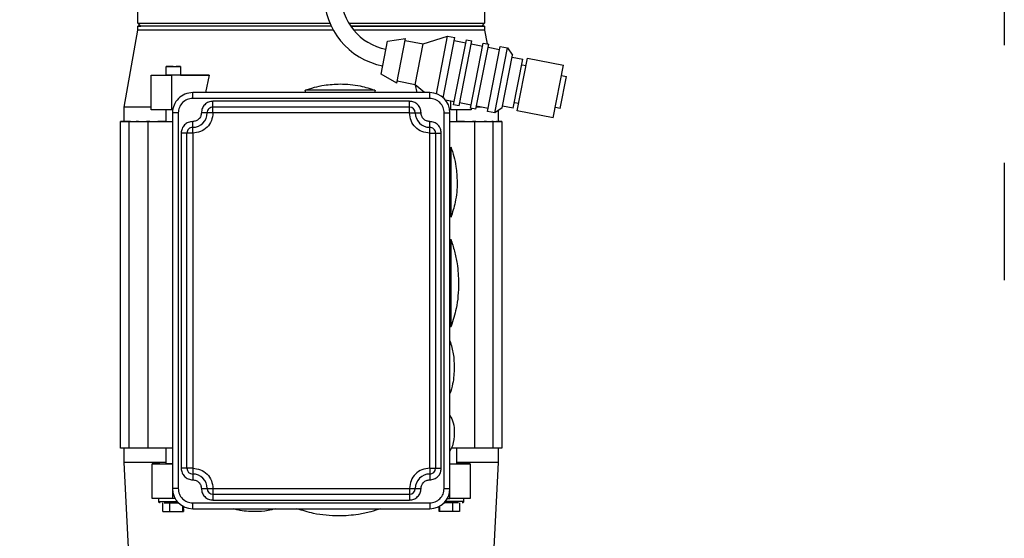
# Model space of a CAD drawing. Header units: inches. Extents: x 170 to 312, y 215 to 248.
# Tile 361 of 529: x 255.691 to 256.529, y 223.821 to 224.263. Entities that reach past the tile are written whole.
import ezdxf

# ---------------------------------------------------------------- set-up
doc = ezdxf.new("R2010")
doc.units = ezdxf.units.IN
doc.header["$LTSCALE"] = 0.25
doc.header["$MEASUREMENT"] = 0
doc.linetypes.add('PHANTOM2', pattern=[1.25, 0.625, -0.125, 0.125, -0.125, 0.125, -0.125])
for name, color, linetype in [('ANNOTATIONS', 1, 'Continuous'), ('HIDDEN', 6, 'PHANTOM2'), ('MOTOR RH', 7, 'Continuous')]:
    doc.layers.add(name, color=color, linetype=linetype)
doc.styles.add('ARIAL', font='arial.ttf', dxfattribs={"height": 0.09375})
doc.dimstyles.new('STANDARD$0', dxfattribs={"dimtxt": 0.09375, "dimasz": 0.09375, "dimexe": 0.03125, "dimexo": 0.046875, "dimgap": 0.09, "dimtad": 0, "dimtih": 1, "dimtoh": 1, "dimdec": 4, "dimzin": 0, "dimdsep": 46, "dimtxsty": 'ARIAL', "dimcen": 0.09, "dimadec": 0, "dimazin": 0, "dimtfac": 1, "dimtdec": 4, "dimtofl": 0, "dimtmove": 0, "dimatfit": 1, "dimfxl": 1, "dimtolj": 1, "dimtzin": 0, "dimarcsym": 0})

# ---------------------------------------------------------------- blocks, each defined once
blk = doc.blocks.new('*D221')
at = {"layer": 'ANNOTATIONS', "color": 0, "lineweight": -2, "transparency": 16777216}
for p, q in [((255.20923, 223.81866), (255.20923, 225.26652)), ((256.29442, 224.66544), (256.29442, 225.26652)), ((255.30298, 225.23527), (255.51644, 225.23527)), ((256.20067, 225.23527), (256.08666, 225.23527))]:
    blk.add_line(p, q, dxfattribs=at)
at = {"layer": 'ANNOTATIONS', "color": 0, "transparency": 16777216}
for points in [[(255.30298, 225.25089), (255.30298, 225.21964), (255.20923, 225.23527)], [(256.20067, 225.25089), (256.20067, 225.21964), (256.29442, 225.23527)]]:
    blk.add_solid(points, dxfattribs=at)
at = {"layer": 'defpoints', "color": 0, "transparency": 16777216}
for p in [(255.20923, 225.23527), (256.29442, 224.61856), (255.20923, 223.77179)]:
    blk.add_point(p, dxfattribs=at)
at = {"layer": 'ANNOTATIONS', "color": 0, "transparency": 16777216, "insert": (255.80155, 225.23527), "char_height": 0.09375, "attachment_point": 5, "style": 'ARIAL'}
blk.add_mtext('\\A1;16 1/8"', dxfattribs=at)
blk = doc.blocks.new('*D222')
at = {"layer": 'ANNOTATIONS', "color": 0, "lineweight": -2, "transparency": 16777216}
for p, q in [((255.20923, 223.81866), (255.20923, 225.5464)), ((256.52927, 225.10012), (256.52927, 225.5464)), ((255.30298, 225.51515), (255.58414, 225.51515)), ((256.43552, 225.51515), (256.15436, 225.51515))]:
    blk.add_line(p, q, dxfattribs=at)
at = {"layer": 'ANNOTATIONS', "color": 0, "transparency": 16777216}
for points in [[(255.30298, 225.53078), (255.30298, 225.49953), (255.20923, 225.51515)], [(256.43552, 225.53078), (256.43552, 225.49953), (256.52927, 225.51515)]]:
    blk.add_solid(points, dxfattribs=at)
at = {"layer": 'defpoints', "color": 0, "transparency": 16777216}
for p in [(255.20923, 225.51515), (256.52927, 225.05324), (255.20923, 223.77179)]:
    blk.add_point(p, dxfattribs=at)
at = {"layer": 'ANNOTATIONS', "color": 0, "transparency": 16777216, "insert": (255.86925, 225.51515), "char_height": 0.09375, "attachment_point": 5, "style": 'ARIAL'}
blk.add_mtext('\\A1;18 1/2"', dxfattribs=at)

msp = doc.modelspace()

# ---------------------------------------------------------------- linework, layer by layer
at = {"layer": 'HIDDEN'}
msp.add_line((256.52927, 225.05324), (256.52927, 224.02255), dxfattribs=at)
at = {"layer": 'MOTOR RH'}
for p, q in [((255.79159, 224.25948), (255.79159, 224.27548)), ((256.08687, 224.27548), (256.08687, 224.25948)), ((255.79405, 224.25703), (255.79159, 224.25948)), ((255.79159, 224.25948), (255.95515, 224.25948)), ((255.97127, 224.25948), (256.08687, 224.25948)), ((256.08687, 224.25948), (256.0844, 224.25702)), ((255.78002, 224.18813), (255.79159, 224.25372)), ((255.79159, 224.25372), (255.79159, 224.25703)), ((256.08686, 224.25702), (256.08686, 224.25371)), ((256.08686, 224.25371), (256.08893, 224.24199)), ((255.99874, 224.21629), (256.00422, 224.24431)), ((256.00422, 224.24431), (256.01942, 224.24648)), ((256.01201, 224.20855), (256.01942, 224.24648)), ((256.01912, 224.24492), (256.03445, 224.24192)), ((256.02765, 224.20712), (256.03445, 224.24192)), ((256.03445, 224.24192), (256.05538, 224.24855)), ((256.04578, 224.19946), (256.05538, 224.24855)), ((256.0515, 224.19612), (256.06151, 224.24735)), ((256.05538, 224.24855), (256.06151, 224.24735)), ((256.06048, 224.18998), (256.07133, 224.24543)), ((256.061, 224.24471), (256.07081, 224.24279)), ((256.06508, 224.18908), (256.07593, 224.24453)), ((256.07133, 224.24543), (256.07593, 224.24453)), ((256.0749, 224.18716), (256.08574, 224.24261)), ((256.07541, 224.24189), (256.08523, 224.23997)), ((256.08574, 224.24261), (256.09034, 224.24171)), ((256.0795, 224.18626), (256.09034, 224.24171)), ((256.08931, 224.18433), (256.10016, 224.2398)), ((256.08983, 224.23907), (256.09964, 224.23715)), ((256.09545, 224.18313), (256.10629, 224.2386)), ((256.10016, 224.2398), (256.10629, 224.2386)), ((256.10629, 224.2386), (256.11055, 224.23227)), ((256.10177, 224.18739), (256.11055, 224.23227)), ((256.11024, 224.23071), (256.11944, 224.22891)), ((256.11128, 224.18715), (256.11944, 224.22891)), ((256.11465, 224.18487), (256.12343, 224.22976)), ((256.12343, 224.22976), (256.1541, 224.22376)), ((255.81563, 224.21519), (255.81563, 224.22257)), ((255.82793, 224.22257), (255.82793, 224.21519)), ((256.11853, 224.22423), (256.12221, 224.22351)), ((256.14532, 224.17887), (256.1541, 224.22376)), ((255.80294, 224.18567), (255.80294, 224.21519)), ((255.80294, 224.21519), (255.82034, 224.21519)), ((255.80294, 224.21519), (255.81153, 224.21519)), ((255.81153, 224.21519), (255.81563, 224.21519)), ((255.82034, 224.21519), (255.82034, 224.18566)), ((255.85239, 224.21519), (255.82034, 224.21519)), ((255.85239, 224.21519), (255.8491, 224.20043)), ((256.01201, 224.20855), (255.99874, 224.21629)), ((256.02765, 224.20712), (256.01231, 224.21012)), ((256.15125, 224.1869), (256.15657, 224.21409)), ((256.15237, 224.21491), (256.15657, 224.21409)), ((255.83834, 224.1955), (255.83834, 224.20043)), ((256.04011, 224.20042), (255.83834, 224.20043)), ((255.83834, 224.20043), (255.83834, 224.20043)), ((255.9343, 224.20042), (255.9343, 224.20259)), ((255.99336, 224.20259), (255.99336, 224.20042)), ((256.03571, 224.20042), (256.02765, 224.20712)), ((256.02935, 224.20042), (256.02791, 224.2069)), ((256.04011, 224.1955), (256.04011, 224.20042)), ((256.04011, 224.20042), (256.04011, 224.20042)), ((256.04011, 224.1955), (255.83834, 224.1955)), ((255.85556, 224.1832), (255.85556, 224.19304)), ((256.02289, 224.19304), (255.85556, 224.19304)), ((256.02289, 224.1832), (256.02289, 224.19304)), ((256.061, 224.19262), (256.05345, 224.19409)), ((256.05811, 224.18566), (256.05811, 224.19318)), ((256.07541, 224.1898), (256.0656, 224.19172)), ((256.11587, 224.19112), (256.11219, 224.19184)), ((255.78002, 224.17582), (255.78002, 224.18813)), ((255.82034, 224.18566), (255.80294, 224.18567)), ((255.81563, 224.17582), (255.81563, 224.18567)), ((255.82129, 224.18566), (255.82034, 224.18566)), ((255.82112, 224.1832), (255.82111, 223.86332)), ((255.82112, 224.1832), (255.82112, 224.1832)), ((255.82604, 224.1832), (255.82603, 223.86332)), ((255.85064, 224.1832), (255.85064, 224.1832)), ((255.85556, 224.18812), (255.85556, 224.18812)), ((256.02289, 224.18812), (255.85556, 224.18812)), ((256.02289, 224.1832), (255.85556, 224.1832)), ((256.02289, 224.18812), (256.02289, 224.18812)), ((256.02781, 224.1832), (256.02781, 224.1832)), ((256.05241, 223.86332), (256.05241, 224.1832)), ((256.05811, 224.18566), (256.05716, 224.18566)), ((256.05733, 223.86332), (256.05734, 224.1832)), ((256.05734, 224.1832), (256.05734, 224.1832)), ((256.07551, 224.18566), (256.05811, 224.18566)), ((256.06508, 224.18908), (256.06048, 224.18998)), ((256.06282, 224.18566), (256.06282, 224.17582)), ((256.0795, 224.18626), (256.0749, 224.18716)), ((256.07551, 224.18704), (256.07551, 224.18566)), ((256.08398, 224.18812), (256.07986, 224.18812)), ((256.08983, 224.18698), (256.08001, 224.1889)), ((256.09545, 224.18313), (256.08931, 224.18433)), ((256.10177, 224.18739), (256.09545, 224.18313)), ((256.09843, 224.18514), (256.09843, 224.17582)), ((256.11128, 224.18715), (256.10208, 224.18895)), ((256.14532, 224.17887), (256.11465, 224.18487)), ((256.15125, 224.1869), (256.14705, 224.18772)), ((255.77682, 224.17582), (255.77682, 224.17582)), ((255.77682, 224.17583), (255.78002, 224.17583)), ((255.77682, 224.17582), (255.77682, 224.17583)), ((255.78002, 224.17583), (255.77682, 224.17583)), ((255.77682, 224.17583), (255.77682, 224.17583)), ((255.77682, 224.17583), (255.78002, 224.17583)), ((255.77682, 224.17583), (255.77682, 224.17583)), ((255.77682, 224.17583), (255.77682, 224.17583)), ((255.77682, 224.17583), (255.77682, 224.17583)), ((255.77682, 224.17583), (255.78002, 224.17583)), ((255.77682, 224.17583), (255.77682, 224.17583)), ((255.77682, 224.17583), (255.77682, 224.17583)), ((255.77682, 224.17583), (255.77682, 224.17583)), ((255.77682, 224.17583), (255.77682, 224.17583)), ((255.77682, 224.17582), (255.81547, 224.17582)), ((255.77682, 223.89777), (255.77682, 224.17582)), ((255.77682, 224.17582), (255.77682, 224.17582)), ((255.77682, 224.17582), (255.77682, 224.17582)), ((255.77682, 224.17582), (255.77682, 224.17582)), ((255.77682, 224.17582), (255.79208, 224.17582)), ((255.77682, 224.17582), (255.77682, 224.17582)), ((255.77682, 224.17582), (255.77682, 224.17582)), ((255.78419, 224.17582), (255.77682, 224.17582)), ((255.77682, 224.17582), (255.77682, 224.17582)), ((255.77682, 224.17582), (255.77682, 224.17582)), ((255.77682, 224.17582), (255.77682, 224.17582)), ((255.78004, 224.17582), (255.78004, 224.17582)), ((255.78147, 224.17582), (255.78088, 224.17582)), ((255.78147, 224.17582), (255.78147, 224.17582)), ((255.78542, 224.17582), (255.78419, 224.17582)), ((255.7842, 223.89777), (255.78421, 224.17582)), ((255.78421, 224.17582), (255.78421, 224.17582)), ((255.78542, 224.17582), (255.78542, 224.17582)), ((255.79208, 224.17582), (255.79014, 224.17582)), ((255.79208, 224.17582), (255.79208, 224.17582)), ((255.80185, 224.17582), (255.79909, 224.17582)), ((255.80035, 223.89777), (255.80036, 224.17582)), ((255.80036, 224.17582), (255.80036, 224.17582)), ((255.80036, 224.17582), (255.82112, 224.17582)), ((255.80185, 224.17582), (255.80185, 224.17582)), ((255.81563, 224.17582), (255.80865, 224.17582)), ((255.81069, 224.17582), (255.81069, 224.17582)), ((255.81547, 224.17582), (255.81164, 224.17582)), ((255.81547, 224.17582), (255.81547, 224.17582)), ((255.83834, 224.1709), (255.83834, 224.17582)), ((256.04011, 224.16597), (256.04011, 224.17582)), ((256.05734, 224.17582), (256.0781, 224.17582)), ((256.06282, 224.17582), (256.06776, 224.17582)), ((256.0698, 224.17582), (256.06282, 224.17582)), ((256.06298, 224.17582), (256.06298, 224.17582)), ((256.06681, 224.17582), (256.06298, 224.17582)), ((256.06298, 224.17582), (256.10163, 224.17582)), ((256.06776, 224.17582), (256.06776, 224.17582)), ((256.0766, 224.17582), (256.0766, 224.17582)), ((256.07936, 224.17582), (256.0766, 224.17582)), ((256.0781, 224.17582), (256.07809, 223.89777)), ((256.0781, 224.17582), (256.0781, 224.17582)), ((256.08637, 224.17582), (256.08637, 224.17582)), ((256.08831, 224.17582), (256.08637, 224.17582)), ((256.08637, 224.17582), (256.10163, 224.17582)), ((256.09303, 224.17582), (256.09303, 224.17582)), ((256.09426, 224.17582), (256.09303, 224.17582)), ((256.09424, 223.89777), (256.09425, 224.17582)), ((256.09425, 224.17582), (256.09425, 224.17582)), ((256.09698, 224.17582), (256.09698, 224.17582)), ((256.09757, 224.17582), (256.09698, 224.17582)), ((256.09698, 224.17582), (256.10163, 224.17582)), ((256.09841, 224.17582), (256.09841, 224.17582)), ((256.10163, 224.17582), (256.09843, 224.17582)), ((256.09843, 224.17582), (256.10163, 224.17582)), ((256.10163, 224.17582), (256.10162, 223.89777)), ((256.10163, 224.17582), (256.10163, 224.17582)), ((256.10163, 224.17582), (256.10163, 224.17582)), ((256.10163, 224.17582), (256.10163, 224.17582)), ((256.10163, 224.17582), (256.10163, 224.17582)), ((256.10163, 224.17582), (256.10163, 224.17582)), ((256.10163, 224.17582), (256.10163, 224.17582)), ((256.10163, 224.17582), (256.10163, 224.17582)), ((256.10163, 224.17582), (256.10163, 224.17582)), ((256.10163, 224.17582), (256.10163, 224.17582)), ((256.10163, 224.17582), (256.10163, 224.17582)), ((256.10163, 224.17582), (256.10163, 224.17582)), ((256.10163, 224.17582), (256.10163, 224.17582)), ((255.83834, 224.16598), (255.83834, 224.1709)), ((255.83834, 224.1709), (255.83834, 224.1709)), ((256.04011, 224.1709), (256.04011, 224.1709)), ((255.8285, 224.16598), (255.82849, 223.88054)), ((255.83341, 223.88054), (255.83342, 224.16598)), ((255.83342, 224.16598), (255.83342, 224.16598)), ((255.83834, 224.16598), (255.83834, 223.88054)), ((256.04011, 223.88054), (256.04011, 224.16597)), ((256.04503, 224.16597), (256.04503, 223.88054)), ((256.04503, 224.16597), (256.04503, 224.16597)), ((256.04995, 223.88054), (256.04995, 224.16597)), ((256.05734, 224.15367), (256.05827, 224.15367)), ((256.05827, 224.09462), (256.05827, 224.15367)), ((256.05827, 224.09462), (256.05733, 224.09462)), ((256.05733, 224.07493), (256.05823, 224.07493)), ((256.05823, 224.00111), (256.05823, 224.07493)), ((256.05823, 224.00111), (256.05733, 224.00111)), ((255.80035, 223.89777), (255.77682, 223.89777)), ((255.78002, 223.88547), (255.78002, 223.89777)), ((255.82111, 223.89777), (255.80035, 223.89777)), ((255.81562, 223.88424), (255.81562, 223.89777)), ((256.07809, 223.89777), (256.05851, 223.89777)), ((256.06282, 223.89777), (256.06282, 223.88423)), ((256.10162, 223.89777), (256.07809, 223.89777)), ((256.09842, 223.89777), (256.09842, 223.88547)), ((255.7842, 223.80181), (255.78002, 223.88547)), ((255.8038, 223.85471), (255.80381, 223.88424)), ((255.80381, 223.88424), (255.8212, 223.88424)), ((255.81039, 223.88424), (255.80381, 223.88424)), ((255.81039, 223.88424), (255.81562, 223.88424)), ((256.05724, 223.88423), (256.07464, 223.88423)), ((256.06805, 223.88423), (256.06282, 223.88423)), ((256.07464, 223.88423), (256.06805, 223.88423)), ((256.07464, 223.88423), (256.07464, 223.85471)), ((256.09842, 223.88547), (256.09424, 223.8018)), ((255.83834, 223.88054), (255.83834, 223.8707)), ((256.04011, 223.88054), (256.04011, 223.8707)), ((255.8212, 223.86153), (255.8212, 223.85471)), ((255.85556, 223.86332), (256.02288, 223.86332)), ((255.85556, 223.86332), (255.85556, 223.85348)), ((255.85556, 223.8584), (256.02288, 223.8584)), ((256.02288, 223.86332), (256.02288, 223.85347)), ((256.05724, 223.85471), (256.05724, 223.86153)), ((255.8212, 223.85471), (255.8038, 223.85471)), ((255.80947, 223.85225), (255.80947, 223.85471)), ((255.81294, 223.84364), (255.81294, 223.85102)), ((255.81882, 223.84364), (255.81882, 223.85102)), ((255.82342, 223.85471), (255.8212, 223.85471)), ((255.82961, 223.84847), (255.82961, 223.84364)), ((255.83027, 223.84844), (255.83038, 223.84364)), ((255.83833, 223.85102), (256.04011, 223.85101)), ((255.83833, 223.8461), (255.83833, 223.85102)), ((255.85556, 223.85348), (256.02288, 223.85347)), ((256.04011, 223.85101), (256.04011, 223.84609)), ((256.04806, 223.84363), (256.04817, 223.84838)), ((256.04884, 223.84363), (256.04884, 223.84847)), ((256.05502, 223.85471), (256.05724, 223.85471)), ((256.07464, 223.85471), (256.05724, 223.85471)), ((256.05962, 223.85102), (256.05962, 223.84363)), ((256.0655, 223.85102), (256.0655, 223.84363)), ((256.06897, 223.85471), (256.06897, 223.85225)), ((255.81882, 223.84364), (255.82961, 223.84364)), ((255.82961, 223.84364), (255.83038, 223.84364)), ((255.83833, 223.8461), (256.04011, 223.84609)), ((256.04884, 223.84363), (256.04806, 223.84363)), ((256.05962, 223.84363), (256.04884, 223.84363))]:
    msp.add_line(p, q, dxfattribs=at)
at = {"layer": 'MOTOR RH', "flags": 128}
for points in [[(255.958, 224.25371), (255.95053, 224.25371), (255.93923, 224.25371), (255.92793, 224.25371), (255.91669, 224.25371), (255.90559, 224.25371), (255.89468, 224.25371), (255.88404, 224.25371), (255.87372, 224.25371), (255.86378, 224.25371), (255.85429, 224.25371), (255.84529, 224.25371), (255.83685, 224.25371), (255.82901, 224.25371), (255.82181, 224.25371), (255.8153, 224.25371), (255.80953, 224.25371), (255.80451, 224.25372), (255.80028, 224.25372), (255.79687, 224.25372), (255.79429, 224.25372), (255.79256, 224.25372), (255.7917, 224.25372), (255.79159, 224.25372)], [(255.95628, 224.25702), (255.95053, 224.25702), (255.93923, 224.25702), (255.92793, 224.25702), (255.91669, 224.25702), (255.90559, 224.25702), (255.89468, 224.25702), (255.88404, 224.25702), (255.87372, 224.25702), (255.86378, 224.25702), (255.85429, 224.25702), (255.84529, 224.25702), (255.83685, 224.25702), (255.82901, 224.25702), (255.82181, 224.25702), (255.8153, 224.25702), (255.80953, 224.25702), (255.80451, 224.25702), (255.80028, 224.25702), (255.79687, 224.25702), (255.79429, 224.25703), (255.79256, 224.25703), (255.7917, 224.25703), (255.79256, 224.25703), (255.79405, 224.25703)], [(256.0844, 224.25702), (256.08589, 224.25702), (256.08676, 224.25702), (256.08589, 224.25702), (256.08416, 224.25702), (256.08159, 224.25702), (256.07817, 224.25702), (256.07395, 224.25702), (256.06893, 224.25702), (256.06315, 224.25702), (256.05664, 224.25702), (256.04945, 224.25702), (256.0416, 224.25702), (256.03316, 224.25702), (256.02417, 224.25702), (256.01467, 224.25702), (256.00474, 224.25702), (255.99442, 224.25702), (255.98377, 224.25702), (255.97287, 224.25702), (255.97286, 224.25702)], [(256.08686, 224.25371), (256.08676, 224.25371), (256.08589, 224.25371), (256.08416, 224.25371), (256.08159, 224.25371), (256.07817, 224.25371), (256.07395, 224.25371), (256.06893, 224.25371), (256.06315, 224.25371), (256.05664, 224.25371), (256.04945, 224.25371), (256.0416, 224.25371), (256.03316, 224.25371), (256.02417, 224.25371), (256.01467, 224.25371), (256.00474, 224.25371), (255.99442, 224.25371), (255.98377, 224.25371), (255.97536, 224.25371)], [(255.82178, 224.22257), (255.81943, 224.22257), (255.81743, 224.22257), (255.8161, 224.22257), (255.81563, 224.22257), (255.8161, 224.22257), (255.81743, 224.22257), (255.81943, 224.22257), (255.82414, 224.22257)], [(255.82178, 224.22257), (255.82414, 224.22257), (255.82613, 224.22257), (255.82746, 224.22257), (255.82793, 224.22257), (255.82746, 224.22257), (255.82613, 224.22257), (255.82414, 224.22257)], [(255.82178, 224.21519), (255.81943, 224.21519), (255.81743, 224.21519), (255.8161, 224.21519), (255.81563, 224.21519)], [(255.82793, 224.21519), (255.82746, 224.21519), (255.82613, 224.21519), (255.82414, 224.21519), (255.82178, 224.21519)], [(255.82793, 224.21519), (255.83003, 224.21519), (255.83528, 224.21519), (255.84077, 224.21519), (255.84648, 224.21519), (255.85239, 224.21519)], [(255.99336, 224.20259), (255.99291, 224.20259), (255.99158, 224.20259), (255.9894, 224.20259), (255.98645, 224.20259), (255.98281, 224.20259), (255.9786, 224.20259), (255.97393, 224.20259), (255.96896, 224.20259), (255.96383, 224.20259), (255.9587, 224.20259), (255.95373, 224.20259), (255.94907, 224.20259), (255.94485, 224.20259), (255.94121, 224.20259), (255.93826, 224.20259), (255.93609, 224.20259), (255.93475, 224.20259), (255.9343, 224.20259)], [(255.80294, 224.18813), (255.79708, 224.18813), (255.79193, 224.18813), (255.78768, 224.18813), (255.78434, 224.18813), (255.78195, 224.18813), (255.78051, 224.18813), (255.78002, 224.18813)], [(255.82604, 224.1832), (255.82508, 224.1832), (255.82415, 224.1832), (255.8233, 224.1832), (255.82256, 224.1832), (255.82194, 224.1832), (255.82149, 224.1832), (255.82121, 224.1832), (255.82112, 224.1832)], [(255.85074, 224.1832), (255.85055, 224.1832), (255.85027, 224.1832), (255.84981, 224.1832), (255.8492, 224.1832), (255.84846, 224.1832), (255.84761, 224.1832), (255.84668, 224.1832), (255.84572, 224.1832)], [(255.85556, 224.1832), (255.8546, 224.1832), (255.85368, 224.1832), (255.85283, 224.1832), (255.85208, 224.1832), (255.85147, 224.1832), (255.85102, 224.1832), (255.85074, 224.1832)], [(256.02289, 224.1832), (256.02385, 224.1832), (256.02477, 224.1832), (256.02562, 224.1832), (256.02637, 224.1832), (256.02698, 224.1832), (256.02743, 224.1832), (256.02771, 224.1832), (256.02781, 224.1832)], [(256.02781, 224.1832), (256.0279, 224.1832), (256.02818, 224.1832), (256.02864, 224.1832), (256.02925, 224.1832), (256.03, 224.1832), (256.03085, 224.1832), (256.03177, 224.1832), (256.03273, 224.1832)], [(256.05241, 224.1832), (256.05337, 224.1832), (256.0543, 224.1832), (256.05515, 224.1832), (256.05589, 224.1832), (256.05651, 224.1832), (256.05696, 224.1832), (256.05724, 224.1832), (256.05734, 224.1832)], [(255.83351, 224.16598), (255.83332, 224.16598), (255.83304, 224.16598), (255.83259, 224.16598), (255.83198, 224.16598), (255.83123, 224.16598), (255.83038, 224.16598), (255.82946, 224.16598), (255.8285, 224.16598)], [(255.83834, 224.16598), (255.83738, 224.16598), (255.83646, 224.16598), (255.83561, 224.16598), (255.83486, 224.16598), (255.83425, 224.16598), (255.83379, 224.16598), (255.83351, 224.16598)], [(256.04011, 224.16597), (256.04107, 224.16597), (256.04199, 224.16597), (256.04285, 224.16597), (256.04359, 224.16597), (256.0442, 224.16597), (256.04466, 224.16597), (256.04494, 224.16597), (256.04503, 224.16597)], [(256.04503, 224.16597), (256.04513, 224.16597), (256.04541, 224.16597), (256.04586, 224.16597), (256.04647, 224.16597), (256.04722, 224.16597), (256.04807, 224.16597), (256.04899, 224.16597), (256.04995, 224.16597)], [(255.81562, 223.88547), (255.81217, 223.88547), (255.80544, 223.88547), (255.79943, 223.88547), (255.79418, 223.88547), (255.78973, 223.88547), (255.7861, 223.88547), (255.7833, 223.88547), (255.78135, 223.88547), (255.78026, 223.88547), (255.78002, 223.88547)], [(255.82111, 223.88424), (255.81942, 223.88424), (255.81743, 223.88424), (255.81609, 223.88424), (255.81562, 223.88424)], [(256.05733, 223.88423), (256.05902, 223.88423), (256.06102, 223.88423), (256.06235, 223.88423), (256.06282, 223.88423)], [(256.09842, 223.88547), (256.09818, 223.88547), (256.09709, 223.88547), (256.09515, 223.88547), (256.09235, 223.88547), (256.08871, 223.88546), (256.08426, 223.88546), (256.07901, 223.88546), (256.07301, 223.88546), (256.06627, 223.88546), (256.06282, 223.88546)], [(255.83341, 223.88054), (255.83332, 223.88054), (255.83304, 223.88054), (255.83258, 223.88054), (255.83197, 223.88054), (255.83123, 223.88054), (255.83038, 223.88054), (255.82945, 223.88054), (255.82849, 223.88054)], [(255.83834, 223.88054), (255.83738, 223.88054), (255.83645, 223.88054), (255.8356, 223.88054), (255.83486, 223.88054), (255.83424, 223.88054), (255.83379, 223.88054), (255.83351, 223.88054), (255.83341, 223.88054)], [(256.04011, 223.88054), (256.04107, 223.88054), (256.04199, 223.88054), (256.04284, 223.88054), (256.04359, 223.88054), (256.0442, 223.88054), (256.04465, 223.88054), (256.04493, 223.88054), (256.04512, 223.88054)], [(256.04512, 223.88054), (256.0454, 223.88054), (256.04586, 223.88054), (256.04647, 223.88054), (256.04722, 223.88054), (256.04807, 223.88054), (256.04899, 223.88054), (256.04995, 223.88054)], [(255.82603, 223.86332), (255.82507, 223.86332), (255.82415, 223.86332), (255.8233, 223.86332), (255.82255, 223.86332), (255.82194, 223.86332), (255.82149, 223.86332), (255.82121, 223.86332), (255.82111, 223.86332)], [(255.84572, 223.86332), (255.84668, 223.86332), (255.8476, 223.86332), (255.84845, 223.86332), (255.8492, 223.86332), (255.84981, 223.86332), (255.85026, 223.86332), (255.85054, 223.86332), (255.85064, 223.86332)], [(255.85064, 223.86332), (255.85073, 223.86332), (255.85101, 223.86332), (255.85147, 223.86332), (255.85208, 223.86332), (255.85283, 223.86332), (255.85368, 223.86332), (255.8546, 223.86332), (255.85556, 223.86332)], [(256.02288, 223.86332), (256.02384, 223.86332), (256.02477, 223.86332), (256.02562, 223.86332), (256.02636, 223.86332), (256.02697, 223.86332), (256.02743, 223.86332), (256.02771, 223.86332), (256.0279, 223.86332)], [(256.0279, 223.86332), (256.02818, 223.86332), (256.02863, 223.86332), (256.02924, 223.86332), (256.02999, 223.86332), (256.03084, 223.86332), (256.03176, 223.86332), (256.03272, 223.86332)], [(256.05241, 223.86332), (256.05337, 223.86332), (256.05429, 223.86332), (256.05514, 223.86332), (256.05589, 223.86332), (256.0565, 223.86332), (256.05696, 223.86332), (256.05724, 223.86332), (256.05733, 223.86332)], [(255.80947, 223.85225), (255.80952, 223.85225), (255.8103, 223.85225), (255.81195, 223.85225), (255.81437, 223.85225), (255.81735, 223.85225), (255.82068, 223.85225), (255.82409, 223.85225), (255.82514, 223.85225)], [(256.06897, 223.85225), (256.06892, 223.85225), (256.06815, 223.85225), (256.06649, 223.85225), (256.06407, 223.85225), (256.06109, 223.85225), (256.05776, 223.85225), (256.05436, 223.85225), (256.0533, 223.85225)], [(255.81294, 223.84364), (255.8132, 223.84364), (255.81395, 223.84364), (255.81506, 223.84364), (255.81638, 223.84364), (255.8177, 223.84364), (255.81882, 223.84364)], [(256.0655, 223.84363), (256.06524, 223.84363), (256.0645, 223.84363), (256.06338, 223.84363), (256.06206, 223.84363), (256.06074, 223.84363), (256.05962, 223.84363)]]:
    msp.add_lwpolyline(points, dxfattribs=at)
at = {"layer": 'MOTOR RH'}
for centre, radius, start, end in [((256.01197, 224.28397), 0.06188, 180, 258.93501), ((256.01197, 224.28397), 0.0475, 180, 258.93501), ((255.79475, 224.25899), 0.00197, 208.22912, 241.77088), ((256.08371, 224.25899), 0.00197, 298.22912, 331.77088), ((255.83834, 224.1832), 0.01722, 89.99914, 179.99914), ((256.04011, 224.1832), 0.01722, 359.99914, 89.99914), ((255.83834, 224.1832), 0.0123, 269.99914, 359.99914), ((255.85556, 224.1832), 0.00492, 89.99914, 179.99914), ((256.02289, 224.1832), 0.00492, 359.99914, 89.99914), ((256.04011, 224.1832), 0.0123, 179.99914, 269.99914), ((255.78004, 224.17969), 0.00386, 269.74652, 270.02852), ((256.09841, 224.17968), 0.00386, 269.96976, 270.25175), ((255.83834, 224.16598), 0.00492, 89.99914, 179.99914), ((256.04011, 224.16597), 0.00492, 359.99891, 89.99914), ((255.83834, 223.88054), 0.00492, 179.99914, 269.99914), ((255.83834, 223.86332), 0.0123, 359.99914, 89.99914), ((256.04011, 223.86332), 0.0123, 89.99914, 179.99914), ((256.04011, 223.88054), 0.00492, 269.99914, 359.99914), ((255.83834, 223.86332), 0.01722, 179.99914, 269.99914), ((255.85556, 223.86332), 0.00492, 179.99914, 269.99914), ((256.02288, 223.86332), 0.00492, 269.99914, 359.99914), ((256.04011, 223.86332), 0.01722, 269.99914, 359.99914)]:
    msp.add_arc(centre, radius, start, end, dxfattribs=at)
for points, knots in [([(255.79288, 224.25703), (255.79287, 224.25717), (255.79284, 224.25772), (255.79283, 224.25803), (255.79281, 224.25826)], [0, 0, 0, 0, 0.2630886, 1, 1, 1, 1]), ([(255.97304, 224.25702), (255.9743, 224.25702), (255.98178, 224.25702), (255.99491, 224.25702), (256.01203, 224.25702), (256.02786, 224.25702), (256.04218, 224.25702), (256.05473, 224.25702), (256.06531, 224.25702), (256.07375, 224.25702), (256.07983, 224.25702), (256.08369, 224.25702), (256.08416, 224.25702), (256.0844, 224.25702)], [0, 0, 0, 0, 0.019786, 0.117807, 0.215829, 0.31385, 0.411872, 0.509893, 0.607914, 0.705936, 0.803957, 0.901979, 1, 1, 1, 1]), ([(255.93374, 224.20238), (255.93645, 224.2033), (255.94189, 224.20514), (255.95194, 224.20727), (255.95933, 224.2076), (255.96383, 224.20781)], [0, 0, 0, 0, 0.2796036, 0.560308, 1, 1, 1, 1]), ([(255.96383, 224.20781), (255.9667, 224.20772), (255.97243, 224.20755), (255.9826, 224.20603), (255.98963, 224.20376), (255.99393, 224.20238)], [0, 0, 0, 0, 0.279604, 0.560308, 1, 1, 1, 1]), ([(256.05806, 224.15424), (256.05898, 224.15152), (256.06082, 224.14609), (256.06295, 224.13603), (256.06328, 224.12865), (256.06349, 224.12414)], [0, 0, 0, 0, 0.279604, 0.560308, 1, 1, 1, 1]), ([(256.06349, 224.12414), (256.0634, 224.12128), (256.06323, 224.11554), (256.06171, 224.10538), (256.05944, 224.09834), (256.05806, 224.09405)], [0, 0, 0, 0, 0.279604, 0.560308, 1, 1, 1, 1]), ([(256.05797, 224.07564), (256.05911, 224.07225), (256.0614, 224.06545), (256.06405, 224.05288), (256.06446, 224.04365), (256.06472, 224.03802)], [0, 0, 0, 0, 0.279608, 0.560304, 1, 1, 1, 1]), ([(256.06472, 224.03802), (256.06461, 224.03444), (256.06439, 224.02727), (256.06257, 224.01492), (256.05987, 224.00647), (256.05827, 224.00145)], [0, 0, 0, 0, 0.287708, 0.576536, 1, 1, 1, 1]), ([(256.05733, 223.989), (256.05844, 223.98532), (256.06064, 223.97803), (256.0609, 223.97043), (256.06102, 223.96666)], [0, 0, 0, 0, 0.505138, 1, 1, 1, 1]), ([(256.06102, 223.96666), (256.06081, 223.96187), (256.06048, 223.95418), (256.05819, 223.94686), (256.05733, 223.94411)], [0, 0, 0, 0, 0.6239557, 1, 1, 1, 1]), ([(256.05733, 223.92582), (256.05835, 223.92365), (256.0606, 223.91885), (256.06133, 223.90983), (256.06043, 223.90146), (256.05807, 223.89662), (256.05733, 223.8951)], [0, 0, 0, 0, 0.224149, 0.495553, 0.840976, 1, 1, 1, 1]), ([(255.8107, 223.85102), (255.81058, 223.85103), (255.81032, 223.85105), (255.80996, 223.85124), (255.80966, 223.85155), (255.80947, 223.85196), (255.80948, 223.85226), (255.80948, 223.8524)], [0, 0, 0, 0, 0.1792638, 0.3727101, 0.5711243, 0.7965027, 1, 1, 1, 1]), ([(255.81395, 223.85102), (255.81483, 223.85102), (255.8166, 223.85102), (255.81993, 223.85102), (255.82331, 223.85102), (255.82534, 223.85102), (255.8263, 223.85102)], [0, 0, 0, 0, 0.256898, 0.513796, 0.770695, 1, 1, 1, 1]), ([(256.06449, 223.85102), (256.06361, 223.85102), (256.06184, 223.85102), (256.05851, 223.85102), (256.05509, 223.85102), (256.05302, 223.85102), (256.05202, 223.85102)], [0, 0, 0, 0, 0.254447, 0.5088939, 0.7633409, 1, 1, 1, 1]), ([(256.06896, 223.85239), (256.06896, 223.85227), (256.06897, 223.85202), (256.06884, 223.85165), (256.06858, 223.85131), (256.06819, 223.85106), (256.06789, 223.85103), (256.06774, 223.85102)], [0, 0, 0, 0, 0.171242, 0.359555, 0.557144, 0.787315, 1, 1, 1, 1]), ([(255.90874, 223.84609), (255.90666, 223.8455), (255.90096, 223.84387), (255.89022, 223.84344), (255.88028, 223.84398), (255.87441, 223.84572), (255.87313, 223.84609)], [0, 0, 0, 0, 0.180037, 0.491824, 0.888644, 1, 1, 1, 1]), ([(255.99833, 223.84609), (255.99556, 223.84516), (255.98938, 223.84309), (255.97745, 223.8407), (255.96464, 223.83965), (255.95185, 223.84032), (255.93986, 223.84201), (255.93175, 223.8446), (255.92707, 223.84609)], [0, 0, 0, 0, 0.120572, 0.268943, 0.501357, 0.649152, 0.797523, 1, 1, 1, 1])]:
    msp.add_open_spline(points, degree=3, knots=knots, dxfattribs=at)
for points in [[(255.83834, 224.1955), (255.83673, 224.19532), (255.8335, 224.19495), (255.82944, 224.19211), (255.82659, 224.18804), (255.82622, 224.18481), (255.82604, 224.1832)], [(255.85556, 224.19304), (255.85427, 224.1929), (255.8517, 224.1926), (255.84844, 224.19032), (255.84617, 224.18707), (255.84587, 224.18449), (255.84572, 224.1832)], [(256.03273, 224.1832), (256.03258, 224.18449), (256.03229, 224.18707), (256.03001, 224.19032), (256.02676, 224.1926), (256.02418, 224.19289), (256.02289, 224.19304)], [(256.05241, 224.1832), (256.05223, 224.18481), (256.05186, 224.18804), (256.04901, 224.1921), (256.04495, 224.19495), (256.04172, 224.19532), (256.04011, 224.1955)], [(255.85556, 224.1832), (255.85531, 224.18094), (255.85479, 224.17643), (255.8508, 224.17074), (255.84511, 224.16675), (255.8406, 224.16624), (255.83834, 224.16598)], [(255.84572, 224.1832), (255.84561, 224.18223), (255.84539, 224.1803), (255.84368, 224.17786), (255.84124, 224.17615), (255.83931, 224.17593), (255.83834, 224.17582)], [(256.04011, 224.16597), (256.03785, 224.16623), (256.03334, 224.16675), (256.02765, 224.17073), (256.02366, 224.17643), (256.02315, 224.18094), (256.02289, 224.1832)], [(256.04011, 224.17582), (256.03914, 224.17593), (256.03721, 224.17615), (256.03477, 224.17786), (256.03306, 224.1803), (256.03284, 224.18223), (256.03273, 224.1832)], [(255.83834, 224.17582), (255.83705, 224.17567), (255.83447, 224.17538), (255.83122, 224.1731), (255.82894, 224.16985), (255.82865, 224.16727), (255.8285, 224.16598)], [(256.04995, 224.16597), (256.04981, 224.16726), (256.04951, 224.16984), (256.04723, 224.1731), (256.04398, 224.17537), (256.0414, 224.17567), (256.04011, 224.17582)], [(255.82849, 223.88054), (255.82864, 223.87925), (255.82894, 223.87668), (255.83121, 223.87342), (255.83447, 223.87115), (255.83705, 223.87085), (255.83834, 223.8707)], [(255.83834, 223.88054), (255.84059, 223.88029), (255.84511, 223.87977), (255.8508, 223.87578), (255.85478, 223.87009), (255.8553, 223.86558), (255.85556, 223.86332)], [(256.04011, 223.88054), (256.03785, 223.88028), (256.03334, 223.87976), (256.02764, 223.87578), (256.02366, 223.87009), (256.02314, 223.86557), (256.02288, 223.86332)], [(256.04011, 223.8707), (256.0414, 223.87085), (256.04398, 223.87114), (256.04723, 223.87342), (256.04951, 223.87667), (256.0498, 223.87925), (256.04995, 223.88054)], [(255.83834, 223.8707), (255.8393, 223.87059), (255.84124, 223.87037), (255.84368, 223.86866), (255.84538, 223.86622), (255.84561, 223.86429), (255.84572, 223.86332)], [(256.03272, 223.86332), (256.03284, 223.86428), (256.03306, 223.86622), (256.03476, 223.86866), (256.0372, 223.87037), (256.03914, 223.87059), (256.04011, 223.8707)], [(255.82603, 223.86332), (255.82622, 223.86171), (255.82659, 223.85848), (255.82943, 223.85442), (255.8335, 223.85157), (255.83672, 223.8512), (255.83833, 223.85102)], [(255.84572, 223.86332), (255.84586, 223.86203), (255.84616, 223.85945), (255.84844, 223.8562), (255.85169, 223.85392), (255.85427, 223.85363), (255.85556, 223.85348)], [(256.02288, 223.85347), (256.02417, 223.85362), (256.02675, 223.85392), (256.03, 223.85619), (256.03228, 223.85945), (256.03258, 223.86203), (256.03272, 223.86332)], [(256.04011, 223.85101), (256.04172, 223.8512), (256.04494, 223.85157), (256.04901, 223.85441), (256.05185, 223.85848), (256.05222, 223.8617), (256.05241, 223.86332)]]:
    msp.add_open_spline(points, degree=3, dxfattribs=at)

# ---------------------------------------------------------------- dimensions: what is measured, and where the dimension line sits
at = {"layer": 'ANNOTATIONS'}
dim = msp.add_linear_dim(base=(255.20923, 225.51515), p1=(256.52927, 225.05324), p2=(255.20923, 223.77179), text='18 1/2"', dimstyle='STANDARD$0', override={"dimtxsty": 'ARIAL'}, dxfattribs=at)
dim.commit()
dim.dimension.update_dxf_attribs({"geometry": '*D222', "text_midpoint": (255.86925, 225.51515)})
dim = msp.add_linear_dim(base=(255.20923, 225.23527), p1=(256.29442, 224.61856), p2=(255.20923, 223.77179), text='16 1/8"', dimstyle='STANDARD$0', dxfattribs=at)
dim.commit()
dim.dimension.update_dxf_attribs({"geometry": '*D221', "text_midpoint": (255.80155, 225.23527), "dimtype": 160})

doc.saveas('drawing.dxf')
